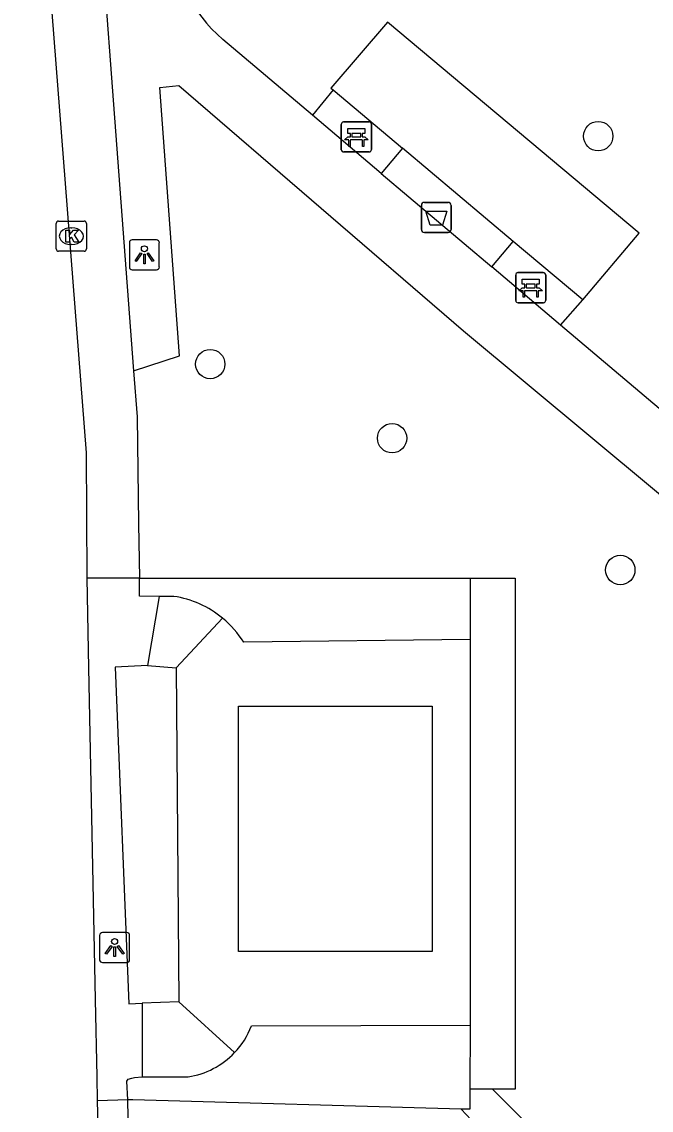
# Model space of a CAD drawing. Extents: x 157321 to 158827, y 386650 to 388532.
# Drawn here: x 157835.88 to 157856.83, y 387813.84 to 387850.06 of the extents above; entities that cross this region are included whole.
import ezdxf

# ---------------------------------------------------------------- set-up
doc = ezdxf.new("R2010")
doc.units = 0
for name, color, linetype in [('IMGEO_Afvalbak', 7, 'Continuous'), ('IMGEO_Bank', 7, 'Continuous'), ('IMGEO_Boom', 7, 'Continuous'), ('IMGEO_Groenvoorziening', 7, 'Continuous'), ('IMGEO_Haag', 7, 'Continuous'), ('IMGEO_Kolk', 7, 'Continuous'), ('IMGEO_Lichtpunt', 7, 'Continuous'), ('IMGEO_Parkeervlak_open', 7, 'Continuous'), ('IMGEO_Rijbaan_lokaal_open', 7, 'Continuous'), ('IMGEO_Voetpad_onverhard', 7, 'Continuous'), ('IMGEO_Voetpad_op_trap', 7, 'Continuous'), ('IMGEO_Voetpad_open', 7, 'Continuous')]:
    doc.layers.add(name, color=color, linetype=linetype)

msp = doc.modelspace()

# ---------------------------------------------------------------- linework, layer by layer
at = {"layer": 'IMGEO_Afvalbak'}
for p, q in [((157849.179, 387843.149), (157849.179, 387843.949)), ((157849.179, 387843.949), (157849.179, 387843.149)), ((157849.279, 387844.049), (157850.069, 387844.049)), ((157850.069, 387844.049), (157849.279, 387844.049)), ((157850.169, 387843.949), (157850.169, 387843.149)), ((157850.169, 387843.149), (157850.169, 387843.949)), ((157850.069, 387843.049), (157849.279, 387843.049)), ((157849.279, 387843.049), (157850.069, 387843.049))]:
    msp.add_line(p, q, dxfattribs=at)
msp.add_lwpolyline([(157849.322, 387843.763), (157850.026, 387843.763), (157849.877, 387843.293), (157849.471, 387843.293), (157849.322, 387843.763)], dxfattribs=at)
for centre, start, end in [((157849.279, 387843.949), 90, 180), ((157849.279, 387843.949), 90, 180), ((157850.069, 387843.949), 0, 90), ((157850.069, 387843.949), 360, 90), ((157849.279, 387843.149), 180, 270), ((157849.279, 387843.149), 180, 270), ((157850.069, 387843.149), 270, 0), ((157850.069, 387843.149), 270, 0)]:
    msp.add_arc(centre, 0.1, start, end, dxfattribs=at)
at = {"layer": 'IMGEO_Bank'}
for p, q in [((157846.589, 387846.728), (157847.43, 387846.728)), ((157847.43, 387846.728), (157846.589, 387846.728)), ((157846.514, 387845.803), (157846.514, 387846.644)), ((157846.514, 387846.644), (157846.514, 387845.803)), ((157846.823, 387846.234), (157846.823, 387846.34)), ((157846.867, 387846.34), (157846.867, 387846.234)), ((157847.155, 387846.346), (157846.873, 387846.346)), ((157847.161, 387846.234), (157847.161, 387846.34)), ((157847.205, 387846.34), (157847.205, 387846.234)), ((157847.514, 387846.653), (157847.514, 387845.812)), ((157847.514, 387845.812), (157847.514, 387846.653)), ((157847.211, 387846.126), (157846.818, 387846.126)), ((157846.873, 387846.228), (157847.155, 387846.228)), ((157847.439, 387845.728), (157846.598, 387845.728)), ((157846.598, 387845.728), (157847.439, 387845.728)), ((157852.316, 387840.787), (157852.316, 387841.628)), ((157852.316, 387841.628), (157852.316, 387840.787)), ((157852.391, 387841.712), (157853.232, 387841.712)), ((157853.232, 387841.712), (157852.391, 387841.712)), ((157853.316, 387841.637), (157853.316, 387840.796)), ((157853.316, 387840.796), (157853.316, 387841.637)), ((157852.625, 387841.218), (157852.625, 387841.324)), ((157852.669, 387841.324), (157852.669, 387841.218)), ((157852.957, 387841.33), (157852.675, 387841.33)), ((157852.963, 387841.218), (157852.963, 387841.324)), ((157853.007, 387841.324), (157853.007, 387841.218)), ((157853.013, 387841.11), (157852.62, 387841.11)), ((157852.675, 387841.212), (157852.957, 387841.212)), ((157853.241, 387840.712), (157852.4, 387840.712)), ((157852.4, 387840.712), (157853.241, 387840.712))]:
    msp.add_line(p, q, dxfattribs=at)
for points in [[(157846.817, 387846.346), (157846.731, 387846.346), (157846.731, 387846.507), (157847.294, 387846.507), (157847.294, 387846.346), (157847.211, 387846.346)], [(157846.761, 387846.126), (157846.619, 387846.126), (157846.731, 387846.228), (157846.817, 387846.228)], [(157846.811, 387846.119), (157846.811, 387845.912), (157846.768, 387845.912), (157846.768, 387846.119)], [(157847.211, 387846.228), (157847.294, 387846.228), (157847.406, 387846.126), (157847.267, 387846.126)], [(157847.261, 387846.119), (157847.261, 387845.912), (157847.217, 387845.912), (157847.217, 387846.119)], [(157852.619, 387841.33), (157852.533, 387841.33), (157852.533, 387841.491), (157853.096, 387841.491), (157853.096, 387841.33), (157853.013, 387841.33)], [(157852.563, 387841.11), (157852.421, 387841.11), (157852.533, 387841.212), (157852.619, 387841.212)], [(157852.613, 387841.103), (157852.613, 387840.896), (157852.57, 387840.896), (157852.57, 387841.103)], [(157853.013, 387841.212), (157853.096, 387841.212), (157853.208, 387841.11), (157853.069, 387841.11)], [(157853.063, 387841.103), (157853.063, 387840.896), (157853.019, 387840.896), (157853.019, 387841.103)]]:
    msp.add_lwpolyline(points, dxfattribs=at)
for centre, radius, start, end in [((157846.592, 387846.65), 0.0779, 92.4484, 184.2845), ((157846.592, 387846.65), 0.0779, 92.4484, 184.2845), ((157847.436, 387846.65), 0.0779, 2.4484, 94.2845), ((157847.436, 387846.65), 0.0779, 2.4484, 94.2845), ((157846.816, 387846.339), 0.00671, 2.8957, 87.1043), ((157846.873, 387846.339), 0.00671, 92.8957, 177.1043), ((157847.155, 387846.339), 0.00671, 2.8957, 87.1043), ((157847.212, 387846.339), 0.00671, 92.8957, 177.1043), ((157846.761, 387846.119), 0.00671, 2.8957, 87.1043), ((157846.818, 387846.119), 0.00671, 92.8957, 177.1043), ((157846.816, 387846.235), 0.00671, 272.8957, 357.1043), ((157846.873, 387846.235), 0.00671, 182.8957, 267.1043), ((157847.155, 387846.235), 0.00671, 272.8957, 357.1043), ((157847.212, 387846.235), 0.00671, 182.8957, 267.1043), ((157847.21, 387846.119), 0.00671, 2.8957, 87.1043), ((157847.267, 387846.119), 0.00671, 92.8957, 177.1043), ((157846.592, 387845.806), 0.0779, 182.4484, 274.2845), ((157846.592, 387845.806), 0.0779, 182.4484, 274.2845), ((157847.436, 387845.806), 0.0779, 272.4484, 4.2845), ((157847.436, 387845.806), 0.0779, 272.4484, 4.2845), ((157852.394, 387841.634), 0.0779, 92.4484, 184.2845), ((157852.394, 387841.634), 0.0779, 92.4484, 184.2845), ((157853.238, 387841.634), 0.0779, 2.4484, 94.2845), ((157853.238, 387841.634), 0.0779, 2.4484, 94.2845), ((157852.618, 387841.323), 0.00671, 2.8957, 87.1043), ((157852.675, 387841.323), 0.00671, 92.8957, 177.1043), ((157852.957, 387841.323), 0.00671, 2.8957, 87.1043), ((157853.014, 387841.323), 0.00671, 92.8957, 177.1043), ((157852.563, 387841.103), 0.00671, 2.8957, 87.1043), ((157852.62, 387841.103), 0.00671, 92.8957, 177.1043), ((157852.618, 387841.219), 0.00671, 272.8957, 357.1043), ((157852.675, 387841.219), 0.00671, 182.8957, 267.1043), ((157852.957, 387841.219), 0.00671, 272.8957, 357.1043), ((157853.014, 387841.219), 0.00671, 182.8957, 267.1043), ((157853.012, 387841.103), 0.00671, 2.8957, 87.1043), ((157853.069, 387841.103), 0.00671, 92.8957, 177.1043), ((157852.394, 387840.79), 0.0779, 182.4484, 274.2845), ((157852.394, 387840.79), 0.0779, 182.4484, 274.2845), ((157853.238, 387840.79), 0.0779, 272.4484, 4.2845), ((157853.238, 387840.79), 0.0779, 272.4484, 4.2845)]:
    msp.add_arc(centre, radius, start, end, dxfattribs=at)
at = {"layer": 'IMGEO_Boom'}
for centre in [(157855.062, 387846.253), (157842.153, 387838.67), (157848.203, 387836.204), (157855.797, 387831.818)]:
    msp.add_circle(centre, 0.489, dxfattribs=at)
at = {"layer": 'IMGEO_Groenvoorziening'}
for points in [[(157854.548, 387840.807), (157856.424, 387843.031), (157848.054, 387850.042), (157846.171, 387847.85), (157846.239, 387847.793)], [(157852.235, 387842.752), (157848.545, 387845.854)], [(157839.795, 387831.55), (157850.804, 387831.551)], [(157850.497, 387813.883), (157839.572, 387814.194), (157839.413, 387814.189)]]:
    msp.add_lwpolyline(points, dxfattribs=at)
at = {"layer": 'IMGEO_Haag'}
for points in [[(157850.804, 387831.551), (157850.803, 387829.509)], [(157850.804, 387831.551), (157851.554, 387831.551), (157852.304, 387831.55), (157852.303, 387829.508), (157852.3, 387823.774), (157852.297, 387816.673), (157852.296, 387814.54), (157851.546, 387814.54)], [(157850.797, 387816.674), (157850.796, 387814.541)]]:
    msp.add_lwpolyline(points, dxfattribs=at)
at = {"layer": 'IMGEO_Kolk'}
for p, q in [((157837.106, 387843.426), (157837.958, 387843.426)), ((157837.031, 387842.5), (157837.031, 387843.352)), ((157837.519, 387843.206), (157837.544, 387843.206)), ((157838.032, 387843.352), (157838.032, 387842.5)), ((157837.958, 387842.426), (157837.106, 387842.426)), ((157837.542, 387842.646), (157837.517, 387842.646))]:
    msp.add_line(p, q, dxfattribs=at)
for points in [[(157837.106, 387843.426), (157837.958, 387843.426)], [(157837.031, 387842.5), (157837.031, 387843.352)], [(157837.352, 387843.126), (157837.475, 387843.126), (157837.475, 387842.975), (157837.605, 387843.126), (157837.769, 387843.126), (157837.623, 387842.975), (157837.776, 387842.726), (157837.624, 387842.726), (157837.539, 387842.89), (157837.475, 387842.823), (157837.475, 387842.726), (157837.352, 387842.726), (157837.352, 387843.126)], [(157838.032, 387843.352), (157838.032, 387842.5)], [(157837.958, 387842.426), (157837.106, 387842.426)]]:
    msp.add_lwpolyline(points, dxfattribs=at)
for centre, start, end in [((157837.108, 387843.35), 91.552, 178.448), ((157837.108, 387843.35), 91.552, 178.448), ((157837.956, 387843.35), 1.552, 88.448), ((157837.956, 387843.35), 1.552, 88.448), ((157837.108, 387842.502), 181.552, 268.448), ((157837.108, 387842.502), 181.552, 268.448), ((157837.956, 387842.502), 271.552, 358.448), ((157837.956, 387842.502), 271.552, 358.448)]:
    msp.add_arc(centre, 0.0765, start, end, dxfattribs=at)
for centre, major_axis, ratio, start_param, end_param in [((157837.518, 387842.926), (-0.387, 0.002), 0.722429, 4.712389, 7.853982), ((157837.543, 387842.926), (-0.39, 0.002), 0.717154, 1.570796, 4.712389)]:
    msp.add_ellipse(centre, major_axis=major_axis, ratio=ratio, start_param=start_param, end_param=end_param, dxfattribs=at)
at = {"layer": 'IMGEO_Lichtpunt'}
for p, q in [((157839.463, 387842.709), (157839.463, 387841.902)), ((157839.463, 387842.709), (157839.463, 387841.902)), ((157840.365, 387842.804), (157839.557, 387842.804)), ((157840.365, 387842.804), (157839.557, 387842.804)), ((157840.459, 387841.902), (157840.459, 387842.709)), ((157840.459, 387841.902), (157840.459, 387842.709)), ((157839.557, 387841.808), (157840.365, 387841.808)), ((157839.557, 387841.808), (157840.365, 387841.808)), ((157838.473, 387819.66), (157838.473, 387818.853)), ((157838.473, 387819.66), (157838.473, 387818.853)), ((157839.375, 387819.755), (157838.567, 387819.755)), ((157839.375, 387819.755), (157838.567, 387819.755)), ((157839.469, 387818.853), (157839.469, 387819.66)), ((157839.469, 387818.853), (157839.469, 387819.66)), ((157838.567, 387818.759), (157839.375, 387818.759)), ((157838.567, 387818.759), (157839.375, 387818.759))]:
    msp.add_line(p, q, dxfattribs=at)
for points in [[(157839.837, 387842.373), (157839.876, 387842.345), (157839.688, 387842.083), (157839.65, 387842.11), (157839.837, 387842.373)], [(157839.939, 387842.325), (157839.986, 387842.325), (157839.986, 387842.003), (157839.939, 387842.003), (157839.939, 387842.325)], [(157840.049, 387842.345), (157840.087, 387842.372), (157840.274, 387842.11), (157840.235, 387842.082), (157840.049, 387842.345)], [(157838.847, 387819.324), (157838.886, 387819.296), (157838.698, 387819.034), (157838.66, 387819.061), (157838.847, 387819.324)], [(157838.949, 387819.276), (157838.996, 387819.276), (157838.996, 387818.954), (157838.949, 387818.954), (157838.949, 387819.276)], [(157839.059, 387819.296), (157839.097, 387819.323), (157839.284, 387819.061), (157839.245, 387819.033), (157839.059, 387819.296)]]:
    msp.add_lwpolyline(points, dxfattribs=at)
for centre in [(157839.962, 387842.507), (157838.972, 387819.458)]:
    msp.add_circle(centre, 0.0994, dxfattribs=at)
for centre, start, end in [((157839.557, 387842.709), 90, 180), ((157839.557, 387842.709), 90, 180), ((157840.365, 387842.709), 0, 90), ((157840.365, 387842.709), 0, 90), ((157839.557, 387841.902), 180, 270), ((157839.557, 387841.902), 180, 270), ((157840.365, 387841.902), 270, 0), ((157840.365, 387841.902), 270, 360), ((157838.567, 387819.66), 90, 180), ((157838.567, 387819.66), 90, 180), ((157839.375, 387819.66), 0, 90), ((157839.375, 387819.66), 0, 90), ((157838.567, 387818.853), 180, 270), ((157838.567, 387818.853), 180, 270), ((157839.375, 387818.853), 270, 0), ((157839.375, 387818.853), 270, 360)]:
    msp.add_arc(centre, 0.0946, start, end, dxfattribs=at)
at = {"layer": 'IMGEO_Parkeervlak_open'}
msp.add_lwpolyline([(157839.605, 387838.449), (157839.721, 387836.916), (157839.77, 387833.35), (157839.795, 387831.55)], dxfattribs=at)
at = {"layer": 'IMGEO_Rijbaan_lokaal_open'}
for points in [[(157838.063, 387831.55), (157838.034, 387835.714), (157835.882, 387863.321)], [(157838.407, 387814.159), (157838.391, 387814.959), (157838.339, 387817.53), (157838.115, 387828.568), (157838.063, 387831.55)], [(157838.835, 387793.71), (157838.815, 387793.994), (157838.441, 387812.478), (157838.407, 387814.159)]]:
    msp.add_lwpolyline(points, dxfattribs=at)
at = {"layer": 'IMGEO_Voetpad_onverhard'}
for points in [[(157850.796, 387814.541), (157850.792, 387813.875), (157850.497, 387813.883)], [(157851.546, 387814.54), (157853.795, 387812.294), (157852.834, 387811.397), (157850.497, 387813.883)], [(157851.546, 387814.54), (157850.796, 387814.541)]]:
    msp.add_lwpolyline(points, dxfattribs=at)
at = {"layer": 'IMGEO_Voetpad_op_trap'}
for points in [[(157840.937, 387830.942), (157840.454, 387830.942)], [(157840.066, 387828.637), (157841.019, 387828.563)], [(157841.112, 387817.455), (157839.889, 387817.406)], [(157839.885, 387814.957), (157841.415, 387814.954)]]:
    msp.add_lwpolyline(points, dxfattribs=at)
for centre, radius, start, end in [((157840.435, 387827.632), 3.348, 50.4929, 81.3798), ((157841.015, 387817.609), 2.685, 278.5661, 316.4737)]:
    msp.add_arc(centre, radius, start, end, dxfattribs=at)
at = {"layer": 'IMGEO_Voetpad_open'}
for points in [[(157837.944, 387860.464), (157839.605, 387838.449)], [(157845.552, 387846.951), (157842.568, 387849.474)], [(157839.605, 387838.449), (157841.13, 387838.948), (157840.475, 387847.873), (157841.105, 387847.934), (157850.583, 387839.773), (157863.295, 387829.201)], [(157846.239, 387847.793), (157845.552, 387846.951)], [(157846.239, 387847.793), (157848.545, 387845.854)], [(157847.844, 387845.013), (157845.552, 387846.951)], [(157848.545, 387845.854), (157847.844, 387845.013)], [(157847.844, 387845.013), (157851.522, 387841.903)], [(157851.522, 387841.903), (157852.235, 387842.752)], [(157854.548, 387840.807), (157852.235, 387842.752)], [(157853.809, 387839.97), (157851.522, 387841.903)], [(157853.809, 387839.97), (157854.548, 387840.807)], [(157857.737, 387836.648), (157853.809, 387839.97)], [(157839.795, 387831.55), (157838.063, 387831.55)], [(157840.454, 387830.942), (157839.803, 387830.943), (157839.795, 387831.55)], [(157840.454, 387830.942), (157840.066, 387828.637)], [(157841.019, 387828.563), (157842.565, 387830.215)], [(157850.803, 387829.509), (157843.269, 387829.413)], [(157850.803, 387829.509), (157850.797, 387816.674)], [(157840.066, 387828.637), (157838.991, 387828.581), (157839.443, 387817.388), (157839.889, 387817.406)], [(157841.019, 387828.563), (157841.112, 387817.455)], [(157843.096, 387827.289), (157849.536, 387827.289), (157849.536, 387819.129), (157843.096, 387819.129), (157843.096, 387827.289)], [(157839.889, 387817.406), (157839.885, 387814.957)], [(157842.962, 387815.76), (157841.112, 387817.455)], [(157843.526, 387816.655), (157850.797, 387816.674)], [(157839.413, 387814.189), (157839.376, 387814.815), (157839.423, 387814.882), (157839.543, 387814.913), (157839.63, 387814.935), (157839.885, 387814.957)], [(157839.413, 387814.189), (157838.407, 387814.159)], [(157838.835, 387793.71), (157839.803, 387793.713), (157839.413, 387814.189)]]:
    msp.add_lwpolyline(points, dxfattribs=at)
for centre, radius, start, end in [((157845.889, 387853.311), 5.074, 183.3309, 229.1243), ((157840.417, 387827.619), 3.369, 32.1644, 50.3893), ((157841.008, 387817.616), 2.695, 316.4628, 339.1016)]:
    msp.add_arc(centre, radius, start, end, dxfattribs=at)

doc.saveas('drawing.dxf')
